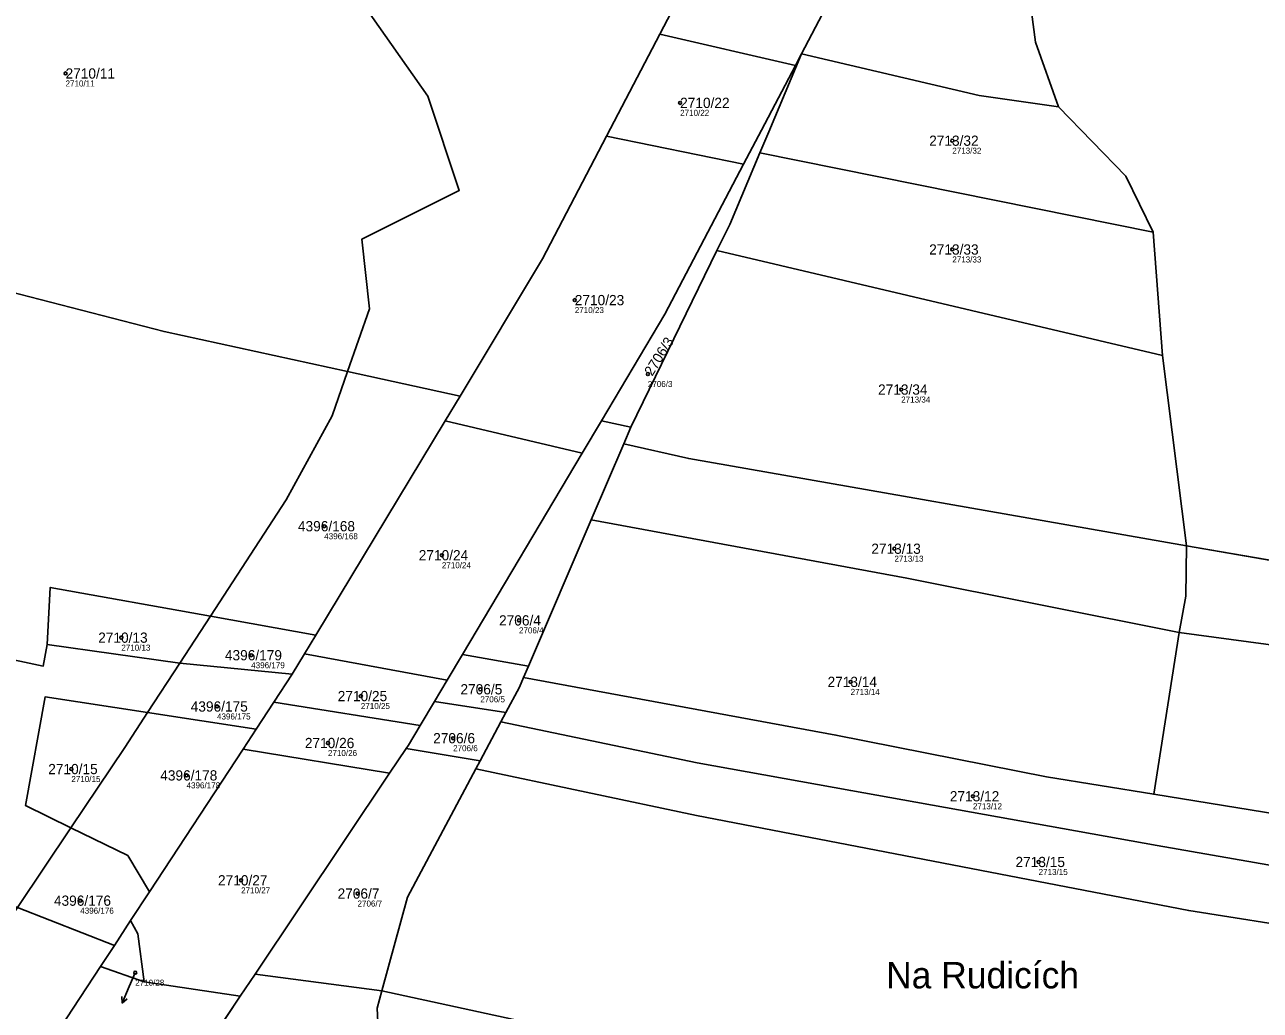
# Model space of a CAD drawing. Extents: x -739214 to -733252, y -1147612 to -1142842.
# Drawn here: x -738146.2 to -737941, y -1146136.2 to -1145972.4 of the extents above; entities that cross this region are included whole.
import ezdxf

# ---------------------------------------------------------------- set-up
doc = ezdxf.new("R2010")
doc.units = 0
for name, color, linetype in [('Definiční body', 7, 'Continuous'), ('Hranice parcel', 7, 'Continuous'), ('Parcelní čísla', 7, 'Continuous'), ('Polygon parcely', 7, 'Continuous'), ('Pop  PČ popisy', 7, 'Continuous')]:
    doc.layers.add(name, color=color, linetype=linetype)

msp = doc.modelspace()

# ---------------------------------------------------------------- linework, layer by layer
at = {"layer": 'Definiční body'}
for centre in [(-738139.45, -1145980.48), (-738037.36, -1145985.36), (-737992.15, -1145991.65), (-737992.15, -1146009.73), (-738054.86, -1146018.14), (-738042.72, -1146030.43), (-738000.64, -1146033.01), (-738096.48, -1146055.72), (-738076.94, -1146060.54), (-738001.76, -1146059.46), (-738064.13, -1146071.37), (-738130.19, -1146074.24), (-738108.61, -1146077.16), (-738070.55, -1146082.82), (-738009.03, -1146081.59), (-738090.4, -1146083.95), (-738114.29, -1146085.68), (-738075.07, -1146090.95), (-738095.86, -1146091.75), (-738138.49, -1146096.08), (-738119.35, -1146097.13), (-737988.72, -1146100.6), (-737977.81, -1146111.52), (-738110.29, -1146114.57), (-738137.01, -1146117.95), (-738090.95, -1146116.77), (-738127.88, -1146129.92)]:
    msp.add_circle(centre, 0.25, dxfattribs=at)
at = {"layer": 'Hranice parcel'}
for p, q in [((-738040.73, -1145973.93), (-738018.22, -1145979.14)), ((-738017.21, -1145977.23), (-738018.22, -1145979.14)), ((-738049.58, -1145990.92), (-738060.2, -1146011.3)), ((-738049.58, -1145990.92), (-738026.82, -1145995.56)), ((-738024.12, -1145993.66), (-737958.79, -1146006.86)), ((-737957.24, -1146027.33), (-737958.79, -1146006.86)), ((-738045.54, -1146039.24), (-738031.24, -1146009.91)), ((-738031.24, -1146009.91), (-737957.24, -1146027.33)), ((-738060.2, -1146011.3), (-738073.88, -1146034.09)), ((-737953.26, -1146058.99), (-737957.24, -1146027.33)), ((-738073.88, -1146034.09), (-738092.59, -1146030.01)), ((-738073.88, -1146034.09), (-738076.41, -1146038.18)), ((-738076.41, -1146038.18), (-738097.89, -1146073.83)), ((-738076.41, -1146038.18), (-738053.63, -1146043.58)), ((-738050.42, -1146038.18), (-738053.63, -1146043.58)), ((-738050.42, -1146038.18), (-738045.54, -1146039.24)), ((-738046.73, -1146042.02), (-738045.54, -1146039.24)), ((-738052.15, -1146054.66), (-738046.73, -1146042.02)), ((-738053.63, -1146043.58), (-738073.53, -1146077.03)), ((-738115.4, -1146070.68), (-738102.8, -1146051.34)), ((-738062.56, -1146078.96), (-738052.15, -1146054.66)), ((-737920.32, -1146064.65), (-737953.26, -1146058.99)), ((-738120.49, -1146078.49), (-738115.4, -1146070.68)), ((-738115.4, -1146070.68), (-738097.89, -1146073.83)), ((-738097.89, -1146073.83), (-738099.78, -1146076.95)), ((-737954.46, -1146073.36), (-737958.67, -1146100.27)), ((-738142.53, -1146075.4), (-738120.49, -1146078.49)), ((-738125.84, -1146086.69), (-738120.49, -1146078.49)), ((-738120.49, -1146078.49), (-738101.8, -1146080.3)), ((-738099.78, -1146076.95), (-738101.8, -1146080.3)), ((-738099.78, -1146076.95), (-738076.08, -1146081.31)), ((-738073.53, -1146077.03), (-738076.08, -1146081.31)), ((-738073.53, -1146077.03), (-738062.56, -1146078.96)), ((-738063.36, -1146080.84), (-738062.56, -1146078.96)), ((-738101.8, -1146080.3), (-738104.86, -1146084.98)), ((-738076.08, -1146081.31), (-738078.17, -1146084.83)), ((-738104.86, -1146084.98), (-738107.81, -1146089.47)), ((-738104.86, -1146084.98), (-738080.56, -1146088.84)), ((-738078.17, -1146084.83), (-738080.56, -1146088.84)), ((-738078.17, -1146084.83), (-738066.3, -1146086.69)), ((-738107.81, -1146089.47), (-738125.84, -1146086.69)), ((-738067.13, -1146088.24), (-738066.3, -1146086.69)), ((-738070.57, -1146094.7), (-738067.13, -1146088.24)), ((-738107.81, -1146089.47), (-738109.97, -1146092.77)), ((-738109.97, -1146092.77), (-738125.52, -1146116.5)), ((-738109.97, -1146092.77), (-738085.63, -1146096.77)), ((-738082.89, -1146092.68), (-738085.63, -1146096.77)), ((-738082.89, -1146092.68), (-738070.57, -1146094.7)), ((-738071.28, -1146096.04), (-738070.57, -1146094.7)), ((-738085.63, -1146096.77), (-738107.97, -1146130.15)), ((-738147.44, -1146119.09), (-738138.6, -1146105.83)), ((-738125.52, -1146116.5), (-738128.64, -1146121.26)), ((-738147.44, -1146119.09), (-738131.34, -1146125.38)), ((-738128.64, -1146121.26), (-738131.34, -1146125.38)), ((-738131.34, -1146125.38), (-738133.65, -1146128.9)), ((-738133.65, -1146128.9), (-738126.38, -1146131.45)), ((-738107.97, -1146130.15), (-738110.44, -1146133.83)), ((-738107.97, -1146130.15), (-738086.89, -1146132.94)), ((-738126.38, -1146131.45), (-738110.44, -1146133.83)), ((-738110.44, -1146133.83), (-738121.87, -1146150.92))]:
    msp.add_line(p, q, dxfattribs=at)
for points in [[(-738092.59, -1146030.01), (-738088.97, -1146019.57), (-738090.24, -1146008.04), (-738074.06, -1145999.95), (-738079.27, -1145984.24), (-738089.92, -1145969.15), (-738100.25, -1145960.63), (-738111.71, -1145954.85), (-738127.67, -1145951.25), (-738056.5, -1145920.71), (-738066.79, -1145900.42)], [(-738012.37, -1145917.26), (-738020.8, -1145935.7), (-738040.73, -1145973.93)], [(-738017.21, -1145977.23), (-737994.6, -1145934.1), (-737989.64, -1145923.27)], [(-737974.51, -1145986), (-737978.33, -1145975.3), (-737979.57, -1145965.94), (-737975.52, -1145949.33), (-737969.83, -1145942.01), (-737964.58, -1145938.35), (-737939.56, -1145936)], [(-738040.73, -1145973.93), (-738046.38, -1145984.77), (-738049.58, -1145990.92)], [(-738024.12, -1145993.66), (-738022.65, -1145990.16), (-738017.21, -1145977.23)], [(-738017.21, -1145977.23), (-737987.7, -1145984.13), (-737974.51, -1145986)], [(-738018.22, -1145979.14), (-738023.85, -1145989.89), (-738026.82, -1145995.56)], [(-737958.79, -1146006.86), (-737963.34, -1145997.53), (-737974.51, -1145986)], [(-738031.24, -1146009.91), (-738029.13, -1146005.58), (-738024.12, -1145993.66)], [(-738026.82, -1145995.56), (-738039.9, -1146020.5), (-738050.42, -1146038.18)], [(-738210, -1145998.79), (-738196.48, -1146003.46), (-738157.48, -1146014.47), (-738123.09, -1146023.37), (-738092.59, -1146030.01)], [(-738102.8, -1146051.34), (-738095.14, -1146037.35), (-738092.59, -1146030.01)], [(-737953.26, -1146058.99), (-738035.92, -1146044.49), (-738046.73, -1146042.02)], [(-738052.15, -1146054.66), (-737999.68, -1146064.38), (-737954.46, -1146073.36)], [(-738232.58, -1146059.89), (-738143.15, -1146078.97), (-738142.53, -1146075.4)], [(-737953.26, -1146058.99), (-737953.37, -1146067.36), (-737954.46, -1146073.36)], [(-738142.53, -1146075.4), (-738142, -1146065.9), (-738115.4, -1146070.68)], [(-737954.46, -1146073.36), (-737934.31, -1146076.12), (-737907.08, -1146080.34), (-737869.82, -1146088.04)], [(-738066.3, -1146086.69), (-738064.05, -1146082.46), (-738063.36, -1146080.84)], [(-737958.67, -1146100.27), (-737976.51, -1146097.36), (-738011.49, -1146090.42), (-738063.36, -1146080.84)], [(-738125.84, -1146086.69), (-738142.81, -1146084.07), (-738146.1, -1146102.16), (-738138.6, -1146105.83)], [(-738138.6, -1146105.83), (-738129.63, -1146092.51), (-738125.84, -1146086.69)], [(-738080.56, -1146088.84), (-738082.5, -1146092.1), (-738082.89, -1146092.68)], [(-738067.13, -1146088.24), (-738034.52, -1146095.05), (-738009.03, -1146099.66), (-737958.11, -1146108.78), (-737923.57, -1146114.81), (-737885.53, -1146121.09)], [(-738086.89, -1146132.94), (-738082.64, -1146117.38), (-738071.28, -1146096.04)], [(-738071.28, -1146096.04), (-738034.62, -1146103.8), (-737952.88, -1146119.6), (-737889.89, -1146129.54)], [(-737958.67, -1146100.27), (-737921.9, -1146106.26), (-737880.92, -1146112.15)], [(-738138.6, -1146105.83), (-738129.12, -1146110.46), (-738125.52, -1146116.5)], [(-738128.64, -1146121.26), (-738127.42, -1146123.48), (-738126.38, -1146131.45)], [(-738133.65, -1146128.9), (-738146.1, -1146147.9), (-738187.24, -1146201.43)], [(-738086.63, -1146157.8), (-738087.67, -1146135.8), (-738086.89, -1146132.94)], [(-737947.62, -1146161.29), (-737991.69, -1146153.16), (-738018.99, -1146148.09), (-738048.91, -1146141.19), (-738086.89, -1146132.94)]]:
    msp.add_lwpolyline(points, dxfattribs=at)
at = {"layer": 'Polygon parcely'}
for points in [[(-738034.55, -1145880.99), (-738049.9, -1145892.28), (-738054.56, -1145894.53), (-738064.77, -1145899.45), (-738066.79, -1145900.42), (-738056.5, -1145920.71), (-738127.67, -1145951.25), (-738111.71, -1145954.85), (-738100.25, -1145960.63), (-738089.92, -1145969.15), (-738079.27, -1145984.24), (-738074.06, -1145999.95), (-738090.24, -1146008.04), (-738088.97, -1146019.57), (-738092.59, -1146030.01), (-738073.88, -1146034.09), (-738060.2, -1146011.3), (-738049.58, -1145990.92), (-738046.38, -1145984.77), (-738040.73, -1145973.93), (-738020.8, -1145935.7), (-738012.37, -1145917.26), (-737995.4, -1145880.1)], [(-738157.48, -1146014.47), (-738123.09, -1146023.37), (-738092.59, -1146030.01), (-738088.97, -1146019.57), (-738090.24, -1146008.04), (-738074.06, -1145999.95), (-738079.27, -1145984.24), (-738089.92, -1145969.15), (-738100.25, -1145960.63), (-738111.71, -1145954.85), (-738127.67, -1145951.25), (-738056.5, -1145920.71), (-738066.79, -1145900.42), (-738084.36, -1145908.89), (-738094.12, -1145913.37), (-738120.39, -1145925.43), (-738151.98, -1145939.26)]]:
    msp.add_lwpolyline(points, dxfattribs=at)
for points in [[(-738018.22, -1145979.14), (-738017.21, -1145977.23), (-737994.6, -1145934.1), (-737989.64, -1145923.27), (-738012.37, -1145917.26), (-738020.8, -1145935.7), (-738040.73, -1145973.93)], [(-737978.33, -1145975.3), (-737979.57, -1145965.94), (-737975.52, -1145949.33), (-737969.83, -1145942.01), (-737964.58, -1145938.35), (-737939.56, -1145936), (-737953.52, -1145931.07), (-737988.67, -1145921.17), (-737989.64, -1145923.27), (-737994.6, -1145934.1), (-738017.21, -1145977.23), (-737987.7, -1145984.13), (-737974.51, -1145986)], [(-737920.32, -1146064.65), (-737919.55, -1146061.75), (-737925.57, -1146059.92), (-737886.07, -1145964.06), (-737897.23, -1145958.22), (-737970.29, -1145946.19), (-737969.83, -1145944.67), (-737969.21, -1145943.71), (-737904.78, -1145954.25), (-737924.7, -1145943.8), (-737939.56, -1145936), (-737964.58, -1145938.35), (-737969.83, -1145942.01), (-737975.52, -1145949.33), (-737979.57, -1145965.94), (-737978.33, -1145975.3), (-737974.51, -1145986), (-737963.34, -1145997.53), (-737958.79, -1146006.86), (-737957.24, -1146027.33), (-737953.26, -1146058.99)], [(-738026.82, -1145995.56), (-738023.85, -1145989.89), (-738018.22, -1145979.14), (-738040.73, -1145973.93), (-738046.38, -1145984.77), (-738049.58, -1145990.92)], [(-738026.82, -1145995.56), (-738039.9, -1146020.5), (-738050.42, -1146038.18), (-738045.54, -1146039.24), (-738031.24, -1146009.91), (-738029.13, -1146005.58), (-738024.12, -1145993.66), (-738022.65, -1145990.16), (-738017.21, -1145977.23), (-738018.22, -1145979.14), (-738023.85, -1145989.89)], [(-737963.34, -1145997.53), (-737974.51, -1145986), (-737987.7, -1145984.13), (-738017.21, -1145977.23), (-738022.65, -1145990.16), (-738024.12, -1145993.66), (-737958.79, -1146006.86)], [(-738060.2, -1146011.3), (-738073.88, -1146034.09), (-738076.41, -1146038.18), (-738053.63, -1146043.58), (-738050.42, -1146038.18), (-738039.9, -1146020.5), (-738026.82, -1145995.56), (-738049.58, -1145990.92)], [(-737957.24, -1146027.33), (-737958.79, -1146006.86), (-738024.12, -1145993.66), (-738029.13, -1146005.58), (-738031.24, -1146009.91)], [(-738095.14, -1146037.35), (-738092.59, -1146030.01), (-738123.09, -1146023.37), (-738157.48, -1146014.47), (-738196.48, -1146003.46), (-738210, -1145998.79), (-738219.18, -1146017.4), (-738227.24, -1146037.13), (-738227.54, -1146037.86), (-738227.74, -1146038.73), (-738229.31, -1146045.52), (-738232.55, -1146059.54), (-738232.58, -1146059.89), (-738143.15, -1146078.97), (-738142.53, -1146075.4), (-738142, -1146065.9), (-738115.4, -1146070.68), (-738102.8, -1146051.34)], [(-737953.26, -1146058.99), (-737957.24, -1146027.33), (-738031.24, -1146009.91), (-738045.54, -1146039.24), (-738046.73, -1146042.02), (-738035.92, -1146044.49)], [(-738097.89, -1146073.83), (-738076.41, -1146038.18), (-738073.88, -1146034.09), (-738092.59, -1146030.01), (-738095.14, -1146037.35), (-738102.8, -1146051.34), (-738115.4, -1146070.68)], [(-738097.89, -1146073.83), (-738099.78, -1146076.95), (-738076.08, -1146081.31), (-738073.53, -1146077.03), (-738053.63, -1146043.58), (-738076.41, -1146038.18)], [(-738062.56, -1146078.96), (-738052.15, -1146054.66), (-738046.73, -1146042.02), (-738045.54, -1146039.24), (-738050.42, -1146038.18), (-738053.63, -1146043.58), (-738073.53, -1146077.03)], [(-738046.73, -1146042.02), (-738052.15, -1146054.66), (-737999.68, -1146064.38), (-737954.46, -1146073.36), (-737953.37, -1146067.36), (-737953.26, -1146058.99), (-738035.92, -1146044.49)], [(-738052.15, -1146054.66), (-738062.56, -1146078.96), (-738063.36, -1146080.84), (-738011.49, -1146090.42), (-737976.51, -1146097.36), (-737958.67, -1146100.27), (-737954.46, -1146073.36), (-737999.68, -1146064.38)], [(-738138.6, -1146105.83), (-738146.1, -1146102.16), (-738142.81, -1146084.07), (-738125.84, -1146086.69), (-738120.49, -1146078.49), (-738142.53, -1146075.4), (-738143.15, -1146078.97), (-738232.58, -1146059.89), (-738234.6, -1146081.81), (-738234.52, -1146086.6), (-738234.37, -1146095.7), (-738232.09, -1146096.21), (-738183.39, -1146108.57), (-738147.44, -1146119.09)], [(-737953.37, -1146067.36), (-737954.46, -1146073.36), (-737934.31, -1146076.12), (-737907.08, -1146080.34), (-737869.82, -1146088.04), (-737866.6, -1146078.07), (-737885.92, -1146072.03), (-737908.01, -1146066.82), (-737920.32, -1146064.65), (-737953.26, -1146058.99)], [(-738120.49, -1146078.49), (-738115.4, -1146070.68), (-738142, -1146065.9), (-738142.53, -1146075.4)], [(-738101.8, -1146080.3), (-738099.78, -1146076.95), (-738097.89, -1146073.83), (-738115.4, -1146070.68), (-738120.49, -1146078.49)], [(-737869.82, -1146088.04), (-737907.08, -1146080.34), (-737934.31, -1146076.12), (-737954.46, -1146073.36), (-737958.67, -1146100.27), (-737921.9, -1146106.26), (-737880.92, -1146112.15), (-737871.13, -1146093.18), (-737869.67, -1146090.35), (-737868.8, -1146088.2)], [(-738120.49, -1146078.49), (-738125.84, -1146086.69), (-738107.81, -1146089.47), (-738104.86, -1146084.98), (-738101.8, -1146080.3)], [(-738080.56, -1146088.84), (-738078.17, -1146084.83), (-738076.08, -1146081.31), (-738099.78, -1146076.95), (-738101.8, -1146080.3), (-738104.86, -1146084.98)], [(-738076.08, -1146081.31), (-738078.17, -1146084.83), (-738066.3, -1146086.69), (-738064.05, -1146082.46), (-738063.36, -1146080.84), (-738062.56, -1146078.96), (-738073.53, -1146077.03)], [(-737976.51, -1146097.36), (-738011.49, -1146090.42), (-738063.36, -1146080.84), (-738064.05, -1146082.46), (-738066.3, -1146086.69), (-738067.13, -1146088.24), (-738034.52, -1146095.05), (-738009.03, -1146099.66), (-737958.11, -1146108.78), (-737923.57, -1146114.81), (-737885.53, -1146121.09), (-737880.92, -1146112.15), (-737921.9, -1146106.26), (-737958.67, -1146100.27)], [(-738146.1, -1146102.16), (-738138.6, -1146105.83), (-738129.63, -1146092.51), (-738125.84, -1146086.69), (-738142.81, -1146084.07)], [(-738104.86, -1146084.98), (-738107.81, -1146089.47), (-738109.97, -1146092.77), (-738085.63, -1146096.77), (-738082.89, -1146092.68), (-738082.5, -1146092.1), (-738080.56, -1146088.84)], [(-738080.56, -1146088.84), (-738082.5, -1146092.1), (-738082.89, -1146092.68), (-738070.57, -1146094.7), (-738067.13, -1146088.24), (-738066.3, -1146086.69), (-738078.17, -1146084.83)], [(-738125.84, -1146086.69), (-738129.63, -1146092.51), (-738138.6, -1146105.83), (-738129.12, -1146110.46), (-738125.52, -1146116.5), (-738109.97, -1146092.77), (-738107.81, -1146089.47)], [(-738034.62, -1146103.8), (-737952.88, -1146119.6), (-737889.89, -1146129.54), (-737885.53, -1146121.09), (-737923.57, -1146114.81), (-737958.11, -1146108.78), (-738009.03, -1146099.66), (-738034.52, -1146095.05), (-738067.13, -1146088.24), (-738070.57, -1146094.7), (-738071.28, -1146096.04)], [(-738109.97, -1146092.77), (-738125.52, -1146116.5), (-738128.64, -1146121.26), (-738127.42, -1146123.48), (-738126.38, -1146131.45), (-738110.44, -1146133.83), (-738107.97, -1146130.15), (-738085.63, -1146096.77)], [(-738107.97, -1146130.15), (-738086.89, -1146132.94), (-738082.64, -1146117.38), (-738071.28, -1146096.04), (-738070.57, -1146094.7), (-738082.89, -1146092.68), (-738085.63, -1146096.77)], [(-738071.28, -1146096.04), (-738082.64, -1146117.38), (-738086.89, -1146132.94), (-738048.91, -1146141.19), (-738018.99, -1146148.09), (-737991.69, -1146153.16), (-737947.62, -1146161.29), (-737909.21, -1146165.1), (-737907.13, -1146162.96), (-737889.89, -1146129.54), (-737952.88, -1146119.6), (-738034.62, -1146103.8)], [(-738147.44, -1146119.09), (-738131.34, -1146125.38), (-738128.64, -1146121.26), (-738125.52, -1146116.5), (-738129.12, -1146110.46), (-738138.6, -1146105.83)], [(-738205.06, -1146197.26), (-738187.24, -1146201.43), (-738146.1, -1146147.9), (-738133.65, -1146128.9), (-738131.34, -1146125.38), (-738147.44, -1146119.09), (-738158.29, -1146135.07), (-738163.2, -1146140.38), (-738171.83, -1146149.73), (-738181.3, -1146167.36), (-738188.43, -1146175.89), (-738195.24, -1146183.95), (-738201.39, -1146192.77)], [(-738133.65, -1146128.9), (-738126.38, -1146131.45), (-738127.42, -1146123.48), (-738128.64, -1146121.26), (-738131.34, -1146125.38)], [(-738187.24, -1146201.43), (-738193.9, -1146210.1), (-738201.84, -1146219.5), (-738199.97, -1146222.65), (-738198.89, -1146224.47), (-738196.13, -1146228.59), (-738179.3, -1146230.66), (-738173.26, -1146221.9), (-738169.69, -1146217.79), (-738160.12, -1146204.97), (-738140.2, -1146178.3), (-738138.18, -1146175.28), (-738121.87, -1146150.92), (-738110.44, -1146133.83), (-738126.38, -1146131.45), (-738133.65, -1146128.9), (-738146.1, -1146147.9)], [(-738107.17, -1146153.63), (-738086.63, -1146157.8), (-738087.67, -1146135.8), (-738086.89, -1146132.94), (-738107.97, -1146130.15), (-738110.44, -1146133.83), (-738121.87, -1146150.92), (-738106.86, -1146155.08)], [(-738018.99, -1146148.09), (-738048.91, -1146141.19), (-738086.89, -1146132.94), (-738087.67, -1146135.8), (-738086.63, -1146157.8), (-738063.36, -1146164.2), (-738025, -1146170.34), (-738008.72, -1146172.55), (-737992.57, -1146174.67), (-737950.55, -1146180.42), (-737947.62, -1146161.29), (-737991.69, -1146153.16)]]:
    msp.add_lwpolyline(points, close=True, dxfattribs=at)
at = {"layer": 'Pop  PČ popisy'}
for p, q in [((-738127.88, -1146129.92), (-738128.87, -1146132.24)), ((-738128.87, -1146132.24), (-738130.04, -1146135)), ((-738130.04, -1146135), (-738130.11, -1146133.89)), ((-738130.04, -1146135), (-738129.19, -1146134.28))]:
    msp.add_line(p, q, dxfattribs=at)

# ---------------------------------------------------------------- texts
at = {"layer": 'Definiční body'}
for s, p in [('2710/11', (-738139.45, -1145982.64)), ('2710/22', (-738037.36, -1145987.52)), ('2713/32', (-737992.15, -1145993.81)), ('2713/33', (-737992.15, -1146011.89)), ('2710/23', (-738054.86, -1146020.3)), ('2706/3', (-738042.72, -1146032.59)), ('2713/34', (-738000.64, -1146035.17)), ('4396/168', (-738096.48, -1146057.88)), ('2710/24', (-738076.94, -1146062.7)), ('2713/13', (-738001.76, -1146061.62)), ('2706/4', (-738064.13, -1146073.53)), ('2710/13', (-738130.19, -1146076.4)), ('4396/179', (-738108.61, -1146079.32)), ('2713/14', (-738009.03, -1146083.75)), ('2710/25', (-738090.4, -1146086.11)), ('2706/5', (-738070.55, -1146084.98)), ('4396/175', (-738114.29, -1146087.84)), ('2710/26', (-738095.86, -1146093.91)), ('2706/6', (-738075.07, -1146093.11)), ('2710/15', (-738138.49, -1146098.24)), ('4396/178', (-738119.35, -1146099.29)), ('2713/12', (-737988.72, -1146102.76)), ('2713/15', (-737977.81, -1146113.68)), ('2710/27', (-738110.29, -1146116.73)), ('2706/7', (-738090.95, -1146118.93)), ('4396/176', (-738137.01, -1146120.11)), ('2710/28', (-738127.88, -1146132.08))]:
    msp.add_text(s, height=1, dxfattribs=at).set_placement(p)
at = {"layer": 'Parcelní čísla'}
for s, p in [('2710/11', (-738139.45, -1145981.33)), ('2710/22', (-738037.36, -1145986.21)), ('2713/32', (-737995.99, -1145992.5)), ('2713/33', (-737995.99, -1146010.58)), ('2710/23', (-738054.86, -1146018.99)), ('2713/34', (-738004.48, -1146033.86)), ('4396/168', (-738100.85, -1146056.57)), ('2710/24', (-738080.78, -1146061.39)), ('2713/13', (-738005.6, -1146060.31)), ('2706/4', (-738067.44, -1146072.22)), ('2710/13', (-738134.03, -1146075.09)), ('4396/179', (-738112.98, -1146078.01)), ('2713/14', (-738012.87, -1146082.44)), ('2710/25', (-738094.24, -1146084.8)), ('2706/5', (-738073.85, -1146083.67)), ('4396/175', (-738118.66, -1146086.53)), ('2710/26', (-738099.7, -1146092.6)), ('2706/6', (-738078.38, -1146091.8)), ('2710/15', (-738142.33, -1146096.93)), ('4396/178', (-738123.72, -1146097.98)), ('2713/12', (-737992.56, -1146101.45)), ('2713/15', (-737981.65, -1146112.37)), ('2710/27', (-738114.13, -1146115.42)), ('2706/7', (-738094.26, -1146117.62)), ('4396/176', (-738141.38, -1146118.8))]:
    msp.add_text(s, height=1.7, dxfattribs=at).set_placement(p)
msp.add_text('2706/3', height=1.7, rotation=58, dxfattribs=at).set_placement((-738042, -1146030.88))
at = {"layer": 'Pop  PČ popisy'}
msp.add_text('Na Rudicích', height=4.4, dxfattribs=at).set_placement((-738003.14, -1146132.53))

doc.saveas('drawing.dxf')
